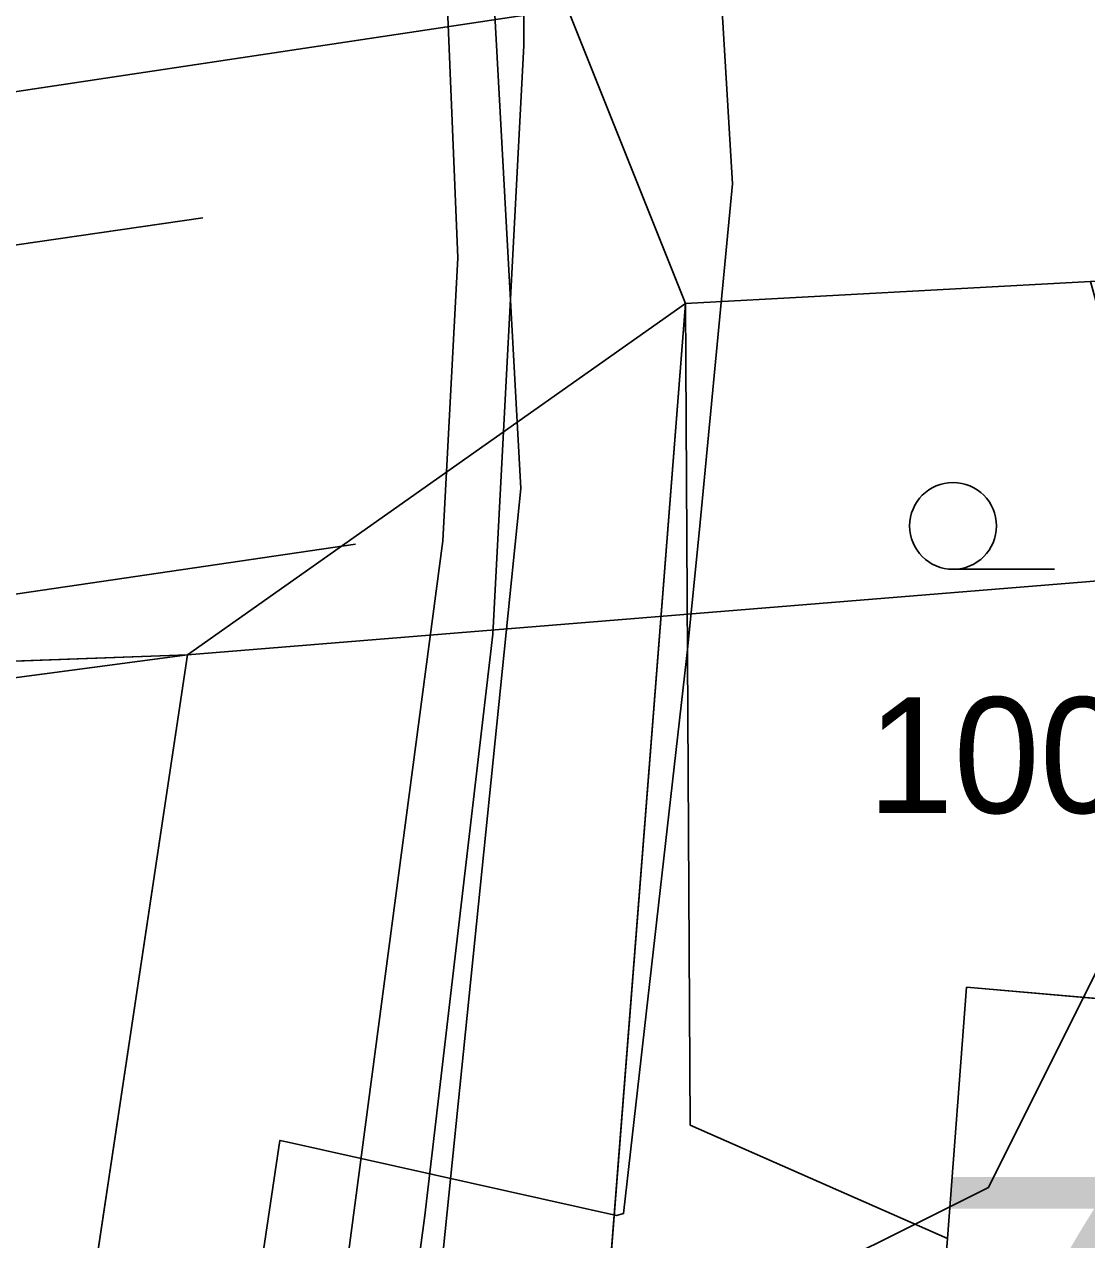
# Model space of a CAD drawing. Extents: x -706130 to -698555, y -971544 to -967260.
# Drawn here: x -704361.46 to -704343.12, y -969845.59 to -969824.6 of the extents above; entities that cross this region are included whole.
import ezdxf

# ---------------------------------------------------------------- set-up
doc = ezdxf.new("R2010")
doc.units = 0
for name, color, linetype in [('Architektonicky cenná stavba S', 7, 'Continuous'), ('BPEJ I-II trida ochrany S', 7, 'Continuous'), ('Docházková izochrona - BUS S', 7, 'Continuous'), ('Docházková izochrona - VLAK N', 7, 'Continuous'), ('Dráha_osa koleje S', 7, 'Continuous'), ('Hranice intravilán', 7, 'Continuous'), ('Kanalizace_stoka bez rozlišení N', 7, 'Continuous'), ('KN_Budovy', 7, 'Continuous'), ('KN_Budovy_cisla_domovni', 7, 'Continuous'), ('KN_Hranice_parcel', 7, 'Continuous'), ('KN_Parcelni cisla', 7, 'Continuous'), ('KN_Polygon parcely', 7, 'Continuous'), ('KN_POZEMKY_13_ZASTAVENA PLOCHA', 7, 'Continuous'), ('KN_POZEMKY_14_OSTATNI PLOCHA', 7, 'Continuous'), ('KN_POZEMKY_5_ZAHRADA', 7, 'Continuous'), ('KN_VYUZITI_14_ostatni plocha_dráha', 7, 'Continuous'), ('KN_VYUZITI_16_ostatni plocha_silnice', 7, 'Continuous'), ('KN_VYUZITI_17_ostatni plocha_ostatni komunikace', 7, 'Continuous'), ('KN_Značky kultur', 7, 'Continuous'), ('Komunikace III třídy osy S', 7, 'Continuous'), ('Koridor pro optimalizaci dráhy_N', 7, 'Continuous'), ('Koridor pro optimalizaci dráhy_N_ŠRAFY', 7, 'Continuous'), ('Plochy doprava drážní S', 7, 'Continuous'), ('Plochy doprava silniční - silnice III třídy S', 7, 'Continuous'), ('Plochy smíšené obytné venkovské S', 7, 'Continuous'), ('Plynovody STL S', 7, 'Continuous'), ('Regulační bloky zastavěné S', 7, 'Continuous'), ('Trasy cykloturistické N', 7, 'Continuous'), ('Vodovodní řady - rozváděcí S', 7, 'Continuous'), ('VPS dopravni infrastruktury_obrys N', 7, 'Continuous'), ('VPS dopravni infrastruktury_plochy N', 7, 'Continuous'), ('VÝŠKOPIS_vrstevnice doplňková', 7, 'Continuous'), ('Zábory hodnocené - koridory', 7, 'Continuous')]:
    doc.layers.add(name, color=color, linetype=linetype)

msp = doc.modelspace()

# ---------------------------------------------------------------- linework, layer by layer
at = {"layer": 'Architektonicky cenná stavba S'}
msp.add_lwpolyline([(-704342.813, -969840.688), (-704344.813, -969844.688), (-704348.813, -969846.688), (-704344.813, -969848.688), (-704342.813, -969852.688), (-704340.813, -969848.688), (-704336.813, -969846.688), (-704340.813, -969844.688)], close=True, dxfattribs=at)
at = {"layer": 'BPEJ I-II trida ochrany S'}
for p, q in [((-704343.05, -969829.04), (-704350.04, -969829.42)), ((-704350.04, -969829.42), (-704349.96, -969843.61)), ((-704358.64, -969835.49), (-704381.612, -969836.321)), ((-704361.46, -969854.27), (-704358.64, -969835.49)), ((-704345.52, -969845.57), (-704345.19, -969841.23)), ((-704345.19, -969841.23), (-704340.08, -969841.67)), ((-704349.96, -969843.61), (-704345.52, -969845.57))]:
    msp.add_line(p, q, dxfattribs=at)
at = {"layer": 'Docházková izochrona - BUS S'}
msp.add_arc((-704361.829, -969946.93), 400, 155.51821, 17.33949, dxfattribs=at)
at = {"layer": 'Docházková izochrona - VLAK N'}
msp.add_circle((-704165.451, -969778.767), 800, dxfattribs=at)
at = {"layer": 'Dráha_osa koleje S'}
msp.add_lwpolyline([(-704981.504, -969915.8), (-704957.557, -969913.748), (-704540.198, -969852.52), (-704414.241, -969833.693), (-704242.017, -969807.736), (-704198.277, -969800.96)], dxfattribs=at)
at = {"layer": 'Hranice intravilán'}
msp.add_lwpolyline([(-704361.46, -969854.27), (-704358.64, -969835.49), (-704394.86, -969836.8)], dxfattribs=at)
at = {"layer": 'Kanalizace_stoka bez rozlišení N'}
msp.add_lwpolyline([(-704327.417, -970095.907), (-704330.185, -970067.287), (-704349.466, -970012.993), (-704358.228, -969974.444), (-704360.978, -969953.175), (-704362.313, -969925.187), (-704352.883, -969832.615), (-704354.224, -969808.307), (-704360.205, -969783.948), (-704362.825, -969750.855), (-704368.86, -969750.185), (-704369.794, -969697.897), (-704373.769, -969663.914), (-704377.96, -969638.098), (-704374.196, -969620.371), (-704406.439, -969532.54)], dxfattribs=at)
at = {"layer": 'KN_Budovy'}
msp.add_lwpolyline([(-704345.96, -969851.22), (-704340.91, -969851.61), (-704340.81, -969850.44), (-704338.6, -969850.63), (-704338.18, -969845.69), (-704340.4, -969845.5), (-704340.08, -969841.67), (-704345.19, -969841.23), (-704345.52, -969845.57)], close=True, dxfattribs=at)
at = {"layer": 'KN_Hranice_parcel'}
for p, q in [((-704343.05, -969829.04), (-704350.04, -969829.42)), ((-704350.04, -969829.42), (-704358.64, -969835.49)), ((-704350.04, -969829.42), (-704353.91, -969878.85)), ((-704358.64, -969835.49), (-704394.86, -969836.8)), ((-704361.46, -969854.27), (-704358.64, -969835.49))]:
    msp.add_line(p, q, dxfattribs=at)
for points in [[(-704350.04, -969829.42), (-704349.96, -969843.61), (-704345.52, -969845.57)], [(-704339.56, -969841.68), (-704340.08, -969841.67), (-704345.19, -969841.23), (-704345.52, -969845.57)], [(-704345.52, -969845.57), (-704345.96, -969851.22), (-704346.03, -969852.16)]]:
    msp.add_lwpolyline(points, dxfattribs=at)
at = {"layer": 'KN_Polygon parcely'}
for points in [[(-704558.77, -969877.7), (-704537.98, -969863.46), (-704532.28, -969861.6), (-704469.47, -969854.91), (-704464.34, -969849.39), (-704453.71, -969847.24), (-704410.97, -969838.61), (-704394.86, -969836.8), (-704358.64, -969835.49), (-704350.04, -969829.42), (-704343.05, -969829.04), (-704333.76, -969828.54), (-704327.77, -969830.71), (-704322.45, -969832.54), (-704304.47, -969830.45), (-704294.53, -969829.6), (-704279.52, -969827.96), (-704269.47, -969825.87), (-704257.17, -969823.31), (-704231.77, -969816.31), (-704198.61, -969810.37), (-704194.35, -969809.61), (-704194.64, -969791.47)], [(-704343.12, -970017.7), (-704349.47, -969986.98), (-704350.11, -969983.91), (-704356.97, -969958.32), (-704358.23, -969953.82), (-704360.23, -969934.2), (-704359.71, -969930.8), (-704358.95, -969925.78), (-704358.34, -969922.06), (-704356.96, -969912.67), (-704355.05, -969893.13), (-704353.91, -969878.85), (-704350.04, -969829.42), (-704358.64, -969835.49), (-704361.46, -969854.27)]]:
    msp.add_lwpolyline(points, dxfattribs=at)
for points in [[(-704343.05, -969829.04), (-704350.04, -969829.42), (-704349.96, -969843.61), (-704345.52, -969845.57), (-704345.19, -969841.23), (-704340.08, -969841.67), (-704339.56, -969841.68)], [(-704350.04, -969829.42), (-704353.91, -969878.85), (-704351.85, -969862.89), (-704346.03, -969852.16), (-704345.96, -969851.22), (-704345.52, -969845.57), (-704349.96, -969843.61)], [(-704378.45, -969857.74), (-704361.46, -969854.27), (-704358.64, -969835.49), (-704394.86, -969836.8), (-704391, -969860.3)], [(-704345.19, -969841.23), (-704345.52, -969845.57), (-704345.96, -969851.22), (-704346.03, -969852.16), (-704333.92, -969853.35), (-704333.78, -969848.08), (-704339.56, -969841.68), (-704340.08, -969841.67)]]:
    msp.add_lwpolyline(points, close=True, dxfattribs=at)
at = {"layer": 'KN_POZEMKY_13_ZASTAVENA PLOCHA'}
for p, q in [((-704345.52, -969845.57), (-704345.19, -969841.23)), ((-704345.19, -969841.23), (-704340.08, -969841.67)), ((-704345.96, -969851.22), (-704345.52, -969845.57))]:
    msp.add_line(p, q, dxfattribs=at)
at = {"layer": 'KN_POZEMKY_14_OSTATNI PLOCHA'}
for p, q in [((-704343.05, -969829.04), (-704350.04, -969829.42)), ((-704358.64, -969835.49), (-704350.04, -969829.42)), ((-704350.04, -969829.42), (-704358.64, -969835.49)), ((-704350.04, -969829.42), (-704353.91, -969878.85)), ((-704353.91, -969878.85), (-704350.04, -969829.42)), ((-704350.04, -969829.42), (-704349.96, -969843.61)), ((-704358.64, -969835.49), (-704394.86, -969836.8)), ((-704361.46, -969854.27), (-704358.64, -969835.49)), ((-704349.96, -969843.61), (-704345.52, -969845.57)), ((-704345.52, -969845.57), (-704345.96, -969851.22))]:
    msp.add_line(p, q, dxfattribs=at)
at = {"layer": 'KN_POZEMKY_5_ZAHRADA'}
for p, q in [((-704350.04, -969829.42), (-704343.05, -969829.04)), ((-704349.96, -969843.61), (-704350.04, -969829.42)), ((-704394.86, -969836.8), (-704358.64, -969835.49)), ((-704358.64, -969835.49), (-704361.46, -969854.27)), ((-704345.19, -969841.23), (-704345.52, -969845.57)), ((-704340.08, -969841.67), (-704345.19, -969841.23)), ((-704345.52, -969845.57), (-704349.96, -969843.61))]:
    msp.add_line(p, q, dxfattribs=at)
at = {"layer": 'KN_VYUZITI_14_ostatni plocha_dráha'}
for p, q in [((-704343.05, -969829.04), (-704350.04, -969829.42)), ((-704350.04, -969829.42), (-704358.64, -969835.49)), ((-704358.64, -969835.49), (-704394.86, -969836.8))]:
    msp.add_line(p, q, dxfattribs=at)
at = {"layer": 'KN_VYUZITI_16_ostatni plocha_silnice'}
for p, q in [((-704358.64, -969835.49), (-704350.04, -969829.42)), ((-704350.04, -969829.42), (-704353.91, -969878.85)), ((-704361.46, -969854.27), (-704358.64, -969835.49))]:
    msp.add_line(p, q, dxfattribs=at)
at = {"layer": 'KN_VYUZITI_17_ostatni plocha_ostatni komunikace'}
for p, q in [((-704353.91, -969878.85), (-704350.04, -969829.42)), ((-704350.04, -969829.42), (-704349.96, -969843.61)), ((-704349.96, -969843.61), (-704345.52, -969845.57)), ((-704345.52, -969845.57), (-704345.96, -969851.22))]:
    msp.add_line(p, q, dxfattribs=at)
at = {"layer": 'KN_Značky kultur'}
msp.add_line((-704345.423, -969834.01), (-704343.673, -969834.01), dxfattribs=at)
msp.add_circle((-704345.423, -969833.26), 0.75, dxfattribs=at)
at = {"layer": 'Komunikace III třídy osy S'}
msp.add_lwpolyline([(-704366.324, -969705.663), (-704362.43, -969771.16), (-704360.06, -969785.59), (-704353.486, -969810.913), (-704353.1, -969813.38), (-704352.8, -969816.74), (-704352.83, -969824.96), (-704353.37, -969835.13), (-704354.54, -969845.17), (-704357.462, -969866.976), (-704360.688, -969901.632), (-704362.07, -969917.62), (-704362.25, -969924.97), (-704362.545, -969935.899), (-704361.34, -969948.64), (-704360.51, -969956.41), (-704358.17, -969972.19), (-704350.532, -970007.639)], dxfattribs=at)
at = {"layer": 'Koridor pro optimalizaci dráhy_N'}
msp.add_lwpolyline([(-704563.85, -969838.64), (-704544.439, -969843.043), (-704516.764, -969838.906), (-704198.91, -969792.32), (-704194.64, -969791.47), (-704194.35, -969809.61), (-704198.61, -969810.37), (-704231.77, -969816.31), (-704257.17, -969823.31), (-704269.47, -969825.87), (-704279.52, -969827.96), (-704294.53, -969829.6), (-704304.47, -969830.45), (-704322.45, -969832.54), (-704358.64, -969835.49), (-704464.34, -969849.39), (-704469.47, -969854.91), (-704532.28, -969861.6), (-704537.98, -969863.46), (-704558.77, -969877.7)], dxfattribs=at)
at = {"layer": 'Koridor pro optimalizaci dráhy_N_ŠRAFY'}
msp.add_lwpolyline([(-704563.85, -969838.64), (-704544.439, -969843.043), (-704516.764, -969838.906), (-704198.91, -969792.32), (-704194.64, -969791.47), (-704194.35, -969809.61), (-704198.61, -969810.37), (-704231.77, -969816.31), (-704257.17, -969823.31), (-704269.47, -969825.87), (-704279.52, -969827.96), (-704294.53, -969829.6), (-704304.47, -969830.45), (-704322.45, -969832.54), (-704358.64, -969835.49), (-704464.34, -969849.39), (-704469.47, -969854.91), (-704532.28, -969861.6), (-704537.98, -969863.46), (-704558.77, -969877.7)], dxfattribs=at)
at = {"layer": 'Plochy doprava drážní S'}
for p, q in [((-704350.04, -969829.42), (-704343.05, -969829.04)), ((-704358.64, -969835.49), (-704350.04, -969829.42)), ((-704394.86, -969836.8), (-704358.64, -969835.49))]:
    msp.add_line(p, q, dxfattribs=at)
at = {"layer": 'Plochy doprava silniční - silnice III třídy S'}
for p, q in [((-704350.04, -969829.42), (-704358.64, -969835.49)), ((-704353.91, -969878.85), (-704350.04, -969829.42)), ((-704358.64, -969835.49), (-704361.46, -969854.27))]:
    msp.add_line(p, q, dxfattribs=at)
at = {"layer": 'Plochy smíšené obytné venkovské S'}
for p, q in [((-704343.05, -969829.04), (-704350.04, -969829.42)), ((-704350.04, -969829.42), (-704353.91, -969878.85)), ((-704358.64, -969835.49), (-704394.86, -969836.8)), ((-704361.46, -969854.27), (-704358.64, -969835.49))]:
    msp.add_line(p, q, dxfattribs=at)
at = {"layer": 'Plynovody STL S'}
msp.add_lwpolyline([(-704364.03, -969784.56), (-704360.785, -969793.379), (-704360.475, -969794.775), (-704358.75, -969802.54), (-704352.14, -969801.88), (-704351.64, -969801.83), (-704350.488, -969808.725), (-704350.439, -969809.022), (-704350.35, -969809.55), (-704349.83, -969815.37), (-704349.58, -969821.48), (-704349.23, -969827.35), (-704349.8, -969833.32), (-704350.014, -969835.449), (-704350.026, -969835.548), (-704351.11, -969845.14), (-704351.23, -969845.17), (-704356.93, -969843.9), (-704357.044, -969843.875), (-704358.81, -969855.744), (-704359.77, -969862.19), (-704360.67, -969867.55), (-704361.804, -969879.562)], dxfattribs=at)
at = {"layer": 'Regulační bloky zastavěné S'}
for p, q in [((-704343.05, -969829.04), (-704350.04, -969829.42)), ((-704350.04, -969829.42), (-704343.05, -969829.04)), ((-704350.04, -969829.42), (-704358.64, -969835.49)), ((-704358.64, -969835.49), (-704350.04, -969829.42)), ((-704350.04, -969829.42), (-704353.91, -969878.85)), ((-704353.91, -969878.85), (-704350.04, -969829.42)), ((-704358.64, -969835.49), (-704394.86, -969836.8)), ((-704394.86, -969836.8), (-704358.64, -969835.49)), ((-704361.46, -969854.27), (-704358.64, -969835.49)), ((-704358.64, -969835.49), (-704361.46, -969854.27))]:
    msp.add_line(p, q, dxfattribs=at)
at = {"layer": 'Trasy cykloturistické N'}
msp.add_line((-704350.04, -969829.42), (-704355.78, -969815.07), dxfattribs=at)
msp.add_lwpolyline([(-704343.12, -970017.7), (-704349.47, -969986.98), (-704350.11, -969983.91), (-704356.97, -969958.32), (-704358.23, -969953.82), (-704360.23, -969934.2), (-704358.95, -969925.78), (-704356.96, -969912.67), (-704353.91, -969878.85), (-704350.04, -969829.42)], dxfattribs=at)
at = {"layer": 'Vodovodní řady - rozváděcí S'}
for points in [[(-704355.8, -969809.06), (-704354.48, -969816.4), (-704353.97, -969828.63), (-704354.23, -969833.52)], [(-704364.16, -969931.4), (-704364, -969925.77), (-704363.916, -969924.219), (-704362.25, -969908.89), (-704360.33, -969889.94), (-704358.79, -969874.52), (-704357.6, -969862.83), (-704356.9, -969854.6), (-704355.98, -969846.73), (-704354.23, -969833.52)]]:
    msp.add_lwpolyline(points, dxfattribs=at)
at = {"layer": 'VPS dopravni infrastruktury_obrys N'}
msp.add_lwpolyline([(-704563.85, -969838.64), (-704544.439, -969843.043), (-704516.764, -969838.906), (-704198.91, -969792.32), (-704194.64, -969791.47), (-704194.35, -969809.61), (-704198.61, -969810.37), (-704231.77, -969816.31), (-704257.17, -969823.31), (-704269.47, -969825.87), (-704279.52, -969827.96), (-704294.53, -969829.6), (-704304.47, -969830.45), (-704322.45, -969832.54), (-704358.64, -969835.49), (-704464.34, -969849.39), (-704469.47, -969854.91), (-704532.28, -969861.6), (-704537.98, -969863.46), (-704558.77, -969877.7)], dxfattribs=at)
at = {"layer": 'VPS dopravni infrastruktury_plochy N'}
msp.add_lwpolyline([(-704563.85, -969838.64), (-704544.439, -969843.043), (-704516.764, -969838.906), (-704198.91, -969792.32), (-704194.64, -969791.47), (-704194.35, -969809.61), (-704198.61, -969810.37), (-704231.77, -969816.31), (-704257.17, -969823.31), (-704269.47, -969825.87), (-704279.52, -969827.96), (-704294.53, -969829.6), (-704304.47, -969830.45), (-704322.45, -969832.54), (-704358.64, -969835.49), (-704464.34, -969849.39), (-704469.47, -969854.91), (-704532.28, -969861.6), (-704537.98, -969863.46), (-704558.77, -969877.7)], dxfattribs=at)
at = {"layer": 'VÝŠKOPIS_vrstevnice doplňková'}
for points in [[(-704403.058, -969834.427), (-704358.375, -969827.937)], [(-704355.741, -969833.578), (-704410.049, -969841.564)]]:
    msp.add_lwpolyline(points, dxfattribs=at)
at = {"layer": 'Zábory hodnocené - koridory'}
msp.add_lwpolyline([(-704563.85, -969838.64), (-704544.439, -969843.043), (-704516.764, -969838.906), (-704198.91, -969792.32), (-704194.64, -969791.47), (-704194.35, -969809.61), (-704198.61, -969810.37), (-704231.77, -969816.31), (-704257.17, -969823.31), (-704269.47, -969825.87), (-704279.52, -969827.96), (-704294.53, -969829.6), (-704304.47, -969830.45), (-704322.45, -969832.54), (-704358.64, -969835.49), (-704464.34, -969849.39), (-704469.47, -969854.91), (-704532.28, -969861.6), (-704537.98, -969863.46), (-704558.77, -969877.7)], dxfattribs=at)

# ---------------------------------------------------------------- texts
at = {"layer": 'KN_Budovy_cisla_domovni'}
msp.add_text('77', height=5, dxfattribs=at).set_placement((-704345.798, -969849.509))
at = {"layer": 'KN_Parcelni cisla'}
msp.add_text('100', height=2, dxfattribs=at).set_placement((-704346.9, -969838.22))

doc.saveas('drawing.dxf')
